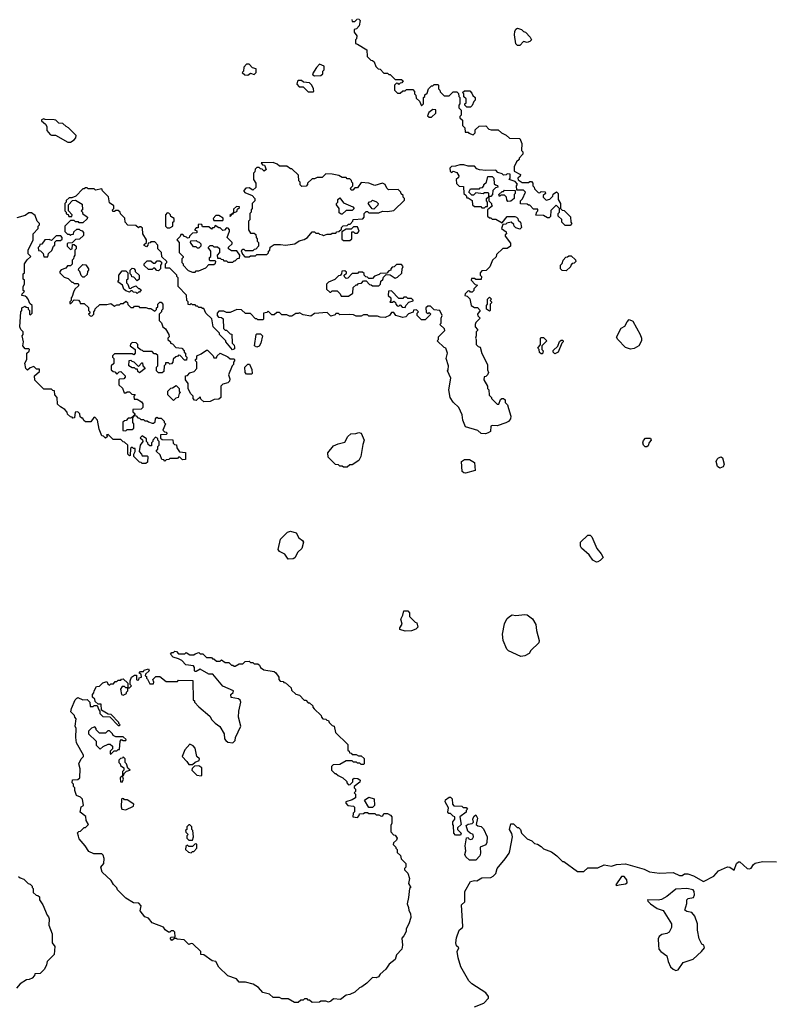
# Model space of a CAD drawing. Extents: x 1861455 to 2058065, y 200073 to 437907.
# Tile 486 of 574: x 1962942 to 1968930, y 389696 to 397514. Entities that reach past the tile are written whole.
import ezdxf

# ---------------------------------------------------------------- set-up
doc = ezdxf.new("R2010")
doc.units = 0

msp = doc.modelspace()

# ---------------------------------------------------------------- linework, layer by layer
at = {"layer": '0CON05XD'}
for points in [[(1965580, 397515), (1965585, 397500), (1965605, 397500), (1965625, 397520)], [(1965635, 397520), (1965647.5, 397507.5), (1965640, 397465), (1965618.3, 397441.7), (1965600, 397435), (1965600, 397415), (1965620, 397385), (1965617, 397363), (1965610, 397355), (1965610, 397325), (1965625, 397320), (1965700, 397275), (1965701.7, 397221.7), (1965731.7, 397191.7), (1965745, 397190), (1965758.3, 397178.3), (1965773, 397143), (1965790, 397125), (1965805, 397120), (1965835, 397090), (1965865, 397090), (1965875, 397080), (1965885, 397080), (1965925, 397040), (1965975, 397040), (1965988.3, 397028.3), (1965978.3, 397011.7), (1965965, 397010), (1965955, 397000), (1965948.3, 397008.3), (1965935, 397010), (1965920, 396995), (1965920, 396955), (1965945, 396930), (1965965, 396930), (1965985, 396950), (1966005, 396950), (1966015, 396960), (1966065, 396960), (1966080, 396945), (1966080, 396925), (1966090, 396915), (1966091.7, 396891.7), (1966118.3, 396868.3), (1966135, 396830), (1966150, 396845), (1966150, 396895), (1966160, 396905), (1966161.7, 396918.3), (1966178.3, 396931.7), (1966190, 396965), (1966215, 396990), (1966225, 396990), (1966235, 397000), (1966265, 397000), (1966270, 396995), (1966270, 396965), (1966280, 396955), (1966281.7, 396941.7), (1966315, 396910), (1966355, 396910), (1966385, 396940), (1966415, 396940), (1966428.3, 396928.3), (1966430, 396905), (1966440, 396895), (1966440, 396845), (1966430, 396835), (1966430, 396815), (1966450, 396795), (1966450, 396755), (1966440, 396745), (1966440, 396735), (1966460, 396715), (1966460, 396675), (1966480, 396655), (1966481.7, 396621.7), (1966505, 396620), (1966511.7, 396611.7), (1966545, 396600), (1966560, 396615), (1966561.7, 396638.3), (1966591.7, 396668.3), (1966645, 396670), (1966670, 396645), (1966688.3, 396638.3), (1966745, 396640), (1966770, 396615), (1966807, 396597), (1966833, 396573), (1966915, 396570), (1966931.7, 396531.7), (1966930, 396475), (1966940, 396465), (1966940, 396445), (1966910, 396415), (1966910, 396405), (1966890, 396385), (1966870, 396345), (1966871.7, 396311.7), (1966920, 396285), (1966918.3, 396271.7), (1966900, 396255), (1966901.7, 396241.7), (1966935, 396220), (1966985, 396220), (1966995, 396230), (1967008.3, 396228.3), (1967020, 396215), (1967020, 396195), (1967030, 396185), (1967031.7, 396171.7), (1967061.7, 396141.7), (1967075, 396140), (1967085, 396150), (1967118.3, 396148.3), (1967120, 396135), (1967101.7, 396118.3), (1967100, 396105), (1967125, 396080), (1967155, 396090), (1967178.3, 396111.7), (1967181.7, 396128.3), (1967208.3, 396148.3), (1967220, 396135), (1967220, 396085), (1967240, 396055), (1967240, 396015), (1967251.7, 396001.7), (1967268.3, 395998.3), (1967318.3, 395948.3), (1967320, 395905), (1967330, 395895), (1967315, 395880), (1967275, 395880), (1967250, 395905), (1967248.3, 395928.3), (1967220, 395955), (1967220, 395975), (1967230, 395985), (1967230, 396015), (1967205, 396040), (1967161.7, 395998.3), (1967158.3, 395951.7), (1967148.3, 395941.7), (1967135, 395940), (1967105, 395960), (1967041.7, 395961.7), (1967051.7, 395988.3), (1967060, 395995), (1967058.3, 396008.3), (1967025, 396010), (1966995, 396040), (1966985, 396040), (1966975, 396050), (1966921.7, 396051.7), (1966920, 396075), (1966938.3, 396091.7), (1966960, 396145), (1966945, 396160), (1966891.7, 396161.7), (1966890, 396195), (1966898.3, 396208.3), (1966878.3, 396228.3), (1966830, 396245), (1966840, 396255), (1966838.3, 396288.3), (1966815, 396290), (1966807, 396283), (1966785, 396280), (1966775, 396290), (1966741.7, 396301.7), (1966725, 396320), (1966645, 396317.5), (1966595, 396322.5), (1966575, 396330), (1966555, 396350), (1966505, 396350), (1966471.7, 396361.7), (1966438.3, 396361.7), (1966405, 396350), (1966371.7, 396348.3), (1966360, 396335), (1966361.7, 396311.7), (1966375, 396300), (1966385, 396310), (1966415, 396300), (1966430, 396275), (1966428.3, 396261.7), (1966410, 396245), (1966413, 396213), (1966433, 396193), (1966468.3, 396188.3), (1966470, 396135), (1966488.3, 396118.3), (1966495, 396100), (1966505, 396100), (1966538.3, 396078.3), (1966540, 396045), (1966555, 396030), (1966605, 396030), (1966615, 396020), (1966635, 396020), (1966645, 396030), (1966658.3, 396031.7), (1966660, 396065), (1966650, 396075), (1966650, 396095), (1966670, 396110), (1966670, 396075), (1966690, 396055), (1966690, 396045), (1966700, 396035), (1966660, 396005), (1966660, 395955), (1966675, 395940), (1966685, 395940), (1966695, 395930), (1966725, 395930), (1966775, 395900), (1966815, 395950), (1966875, 395950), (1966890, 395945), (1966900, 395935), (1966901.7, 395921.7), (1966920, 395905), (1966930, 395865), (1966915, 395850), (1966885, 395860), (1966870, 395875), (1966868.3, 395888.3), (1966847.5, 395907.5), (1966812.5, 395897.5), (1966805, 395890), (1966781.7, 395888.3), (1966770, 395855), (1966808.3, 395828.3), (1966810, 395815), (1966800, 395805), (1966800, 395795), (1966840.7, 395740.7), (1966842.5, 395715), (1966815, 395697.5), (1966781.7, 395698.3), (1966731.7, 395648.3), (1966728.3, 395631.7), (1966700, 395605), (1966678.3, 395551.7), (1966648.3, 395521.7), (1966615, 395520), (1966600, 395505), (1966600, 395485), (1966610, 395475), (1966608.3, 395451.7), (1966565, 395450), (1966555, 395460), (1966531.7, 395458.3), (1966530, 395445), (1966561.7, 395411.7), (1966580, 395405), (1966551.7, 395378.3), (1966550, 395365), (1966538.3, 395351.7), (1966525, 395350), (1966518.3, 395358.3), (1966505, 395360), (1966481.7, 395338.3), (1966480, 395325), (1966498.3, 395318.3), (1966518.3, 395298.3), (1966530, 395245), (1966555, 395230), (1966578.3, 395228.3), (1966600, 395205), (1966580, 395175), (1966581.7, 395161.7), (1966600, 395145), (1966565, 395110), (1966560, 395095), (1966560, 395075), (1966580, 395055), (1966580, 395045), (1966570, 395035), (1966570, 395005), (1966562.5, 394985), (1966570, 394975), (1966570, 394935), (1966585, 394920), (1966600, 394915), (1966613, 394863), (1966660, 394775), (1966660, 394735), (1966667, 394713), (1966660, 394695), (1966645, 394680), (1966631.7, 394678.3), (1966630, 394655), (1966660, 394605), (1966660, 394585), (1966670, 394575), (1966673, 394533), (1966690, 394515), (1966690, 394505), (1966735, 394460), (1966748.3, 394461.7), (1966761.7, 394498.3), (1966773, 394507), (1966785, 394507.5), (1966800, 394495), (1966800, 394475), (1966817, 394457), (1966827, 394427), (1966843.3, 394365), (1966842.5, 394345), (1966825, 394322.5), (1966805, 394312.5), (1966735, 394290), (1966695, 394292.5), (1966685, 394287.5), (1966682.5, 394245), (1966665, 394232.5), (1966643, 394227), (1966608.3, 394228.3), (1966581.7, 394251.7), (1966485, 394282.5), (1966462.5, 394335), (1966456.4, 394376.4), (1966430, 394435), (1966387, 394477), (1966363, 394513), (1966352.5, 394575), (1966367, 394667)], [(1966898.3, 397308.3), (1966883.3, 397323.3), (1966872.5, 397395), (1966875, 397420), (1966885, 397440), (1966897, 397447), (1966930, 397435), (1966945, 397420), (1966960, 397415), (1966997.5, 397375), (1967007.5, 397355), (1966995, 397340), (1966975, 397332.5), (1966945, 397340), (1966915, 397310), (1966898.3, 397308.3)], [(1964755, 397072.5), (1964775, 397090), (1964805, 397080), (1964820, 397095), (1964820, 397125), (1964791.7, 397131.7), (1964765, 397160), (1964745, 397160), (1964721.7, 397138.3), (1964720, 397105), (1964710, 397095), (1964730, 397075), (1964755, 397072.5)], [(1965285, 397067.5), (1965335, 397070), (1965350, 397085), (1965350, 397105), (1965360, 397115), (1965360, 397145), (1965325, 397160), (1965300, 397135), (1965267.5, 397085), (1965270, 397075), (1965285, 397067.5)], [(1965275, 396940), (1965280, 396945), (1965277.5, 396965), (1965262.5, 396995), (1965245, 397012.5), (1965198.3, 397018.3), (1965181.7, 397031.7), (1965158.3, 397031.7), (1965150, 397025), (1965143, 397003), (1965161.7, 396981.7), (1965195, 396980), (1965235, 396940), (1965275, 396940)], [(1966525, 396820), (1966495, 396820), (1966480, 396835), (1966480, 396845), (1966490, 396855), (1966490, 396885), (1966471.7, 396901.7), (1966470, 396925), (1966460, 396935), (1966475, 396950), (1966518.3, 396948.3), (1966535, 396930), (1966541.7, 396911.7), (1966560, 396895), (1966560, 396875), (1966550, 396865), (1966538.3, 396831.7), (1966525, 396820)], [(1966215, 396740), (1966248.3, 396771.7), (1966248.3, 396798.3), (1966225, 396800), (1966191.7, 396778.3), (1966181.7, 396751.7), (1966195, 396740), (1966215, 396740)], [(1963345, 396542.5), (1963375, 396560), (1963387.5, 396575), (1963390, 396595), (1963330, 396655), (1963310, 396665), (1963285, 396690), (1963253, 396693), (1963230, 396715), (1963215, 396720), (1963145, 396722.5), (1963135, 396727.5), (1963115, 396720), (1963115, 396710), (1963147.5, 396685), (1963156.4, 396666.4), (1963157.5, 396635), (1963183.6, 396603.6), (1963195, 396597.5), (1963227, 396597), (1963325, 396542.5), (1963345, 396542.5)], [(1964765, 395630), (1964775, 395640), (1964815, 395640), (1964825, 395650), (1964905, 395650), (1964918.3, 395661.7), (1964920, 395675), (1964930, 395685), (1964931.7, 395708.3), (1964965, 395730), (1965015, 395730), (1965055, 395722.5), (1965127, 395733), (1965163, 395757), (1965201.7, 395768.3), (1965230, 395785), (1965265, 395830), (1965285, 395830), (1965295, 395820), (1965315, 395820), (1965325, 395810), (1965347, 395807), (1965355, 395800), (1965385, 395810), (1965415, 395810), (1965425, 395820), (1965455, 395820), (1965461.7, 395828.3), (1965478.3, 395831.7), (1965498.3, 395851.7), (1965500, 395865), (1965511.7, 395878.3), (1965545, 395880), (1965555, 395890), (1965568.3, 395891.7), (1965590, 395915), (1965591.7, 395928.3), (1965668.3, 395931.7), (1965680, 395945), (1965680, 395975), (1965695, 395990), (1965705, 395990), (1965715, 395980), (1965795, 395980), (1965825, 395992.5), (1965865, 395990), (1965915, 396000), (1965998.3, 396081.7), (1966000, 396095), (1965990, 396105), (1965988.3, 396118.3), (1965971.7, 396131.7), (1965970, 396145), (1965950, 396165), (1965873, 396163), (1965860, 396175), (1965846.4, 396206.4), (1965825, 396216.7), (1965765, 396197.5), (1965715, 396216.7), (1965655, 396220), (1965625, 396180), (1965605, 396180), (1965588.3, 396161.7), (1965575, 396160), (1965570, 396175), (1965590, 396195), (1965590, 396215), (1965580, 396225), (1965578.3, 396238.3), (1965565, 396250), (1965545, 396250), (1965535, 396260), (1965505, 396260), (1965477, 396277), (1965425, 396287.5), (1965375, 396290), (1965345, 396260), (1965305, 396260), (1965285, 396250), (1965265, 396250), (1965230, 396215), (1965230, 396205), (1965218.3, 396191.7), (1965185, 396190), (1965171.7, 396201.7), (1965170, 396225), (1965160, 396235), (1965158.3, 396278.3), (1965105, 396330), (1965095, 396330), (1965065, 396350), (1965005, 396350), (1964987, 396367), (1964955, 396380), (1964861.7, 396378.3), (1964871.7, 396361.7), (1964888.3, 396358.3), (1964900, 396325), (1964885, 396310), (1964868.3, 396328.3), (1964855, 396330), (1964845, 396340), (1964825, 396340), (1964811.7, 396328.3), (1964810, 396305), (1964800, 396295), (1964800, 396245), (1964817, 396217), (1964818.3, 396181.7), (1964795, 396160), (1964765, 396180), (1964740, 396175), (1964721.7, 396158.3), (1964721.7, 396151.7), (1964731.7, 396141.7), (1964788.3, 396118.3), (1964810, 396095), (1964810, 396075), (1964790, 396055), (1964790, 396015), (1964780, 396005), (1964780, 395985), (1964770, 395975), (1964770, 395925), (1964760, 395915), (1964760, 395845), (1964775, 395820), (1964805, 395820), (1964818.3, 395808.3), (1964820, 395785), (1964830, 395775), (1964830, 395755), (1964840, 395745), (1964840, 395715), (1964818.3, 395691.7), (1964805, 395690), (1964795, 395680), (1964735, 395680), (1964725, 395690), (1964715, 395690), (1964701.7, 395678.3), (1964711.7, 395651.7), (1964731.7, 395631.7), (1964765, 395630)], [(1966685, 396110), (1966670, 396110), (1966670, 396135), (1966665, 396140), (1966635, 396140), (1966625, 396130), (1966565, 396140), (1966548.3, 396121.7), (1966535, 396120), (1966510, 396145), (1966525, 396170), (1966595, 396170), (1966601.7, 396178.3), (1966618.3, 396181.7), (1966630, 396195), (1966630, 396205), (1966650, 396225), (1966661.7, 396268.3), (1966695, 396270), (1966710, 396255), (1966711.7, 396211.7), (1966721.7, 396201.7), (1966738.3, 396198.3), (1966740, 396185), (1966721.7, 396178.3), (1966701.7, 396158.3), (1966700, 396125), (1966685, 396110)], [(1966367, 394667), (1966340, 394725), (1966347, 394733), (1966350, 394765), (1966330, 394825), (1966340, 394865), (1966327, 394907), (1966315, 394910), (1966260, 394965), (1966270, 394975), (1966270, 394995), (1966320, 395045), (1966318.3, 395058.3), (1966280, 395095), (1966290, 395105), (1966290, 395145), (1966297.5, 395165), (1966280, 395205), (1966235, 395210), (1966205, 395240), (1966185, 395240), (1966170, 395225), (1966171.7, 395191.7), (1966185, 395180), (1966195, 395190), (1966210, 395175), (1966165, 395130), (1966135, 395130), (1966100, 395165), (1966100, 395185), (1966110, 395195), (1966095, 395210), (1966071.7, 395208.3), (1966068.3, 395191.7), (1966031.7, 395178.3), (1966010, 395155), (1965985, 395148.8), (1965930, 395165), (1965915, 395190), (1965895, 395190), (1965880, 395165), (1965845, 395150), (1965805, 395152.5), (1965785, 395160), (1965715, 395160), (1965705, 395170), (1965675, 395170), (1965655, 395160), (1965615, 395160), (1965595, 395170), (1965565, 395172.5), (1965485, 395170), (1965475, 395180), (1965455, 395180), (1965448.3, 395171.7), (1965415, 395160), (1965385, 395190), (1965285, 395180), (1965255, 395160), (1965195, 395170), (1965165, 395187.5), (1965155, 395180), (1965135, 395180), (1965105, 395160), (1965085, 395160), (1965065, 395170), (1965025, 395170), (1965005, 395190), (1964985, 395190), (1964965, 395170), (1964945, 395170), (1964915, 395200), (1964905, 395190), (1964880, 395185), (1964880, 395135), (1964875, 395130), (1964835, 395130), (1964825, 395140), (1964815, 395140), (1964775, 395180), (1964735, 395180), (1964705, 395210), (1964668.3, 395211.7), (1964615, 395190), (1964585, 395190), (1964565, 395200), (1964525, 395200), (1964510, 395185), (1964510, 395165), (1964521.7, 395151.7), (1964545, 395150), (1964557.5, 395137.5), (1964561.7, 395061.7), (1964575, 395050), (1964585, 395050), (1964615, 395020), (1964628.3, 395018.3), (1964630, 394945), (1964645, 394930), (1964650, 394915), (1964648.3, 394901.7), (1964631.7, 394891.7), (1964580, 394955), (1964580, 394965), (1964530, 395015), (1964530, 395025), (1964480, 395075), (1964468.3, 395138.3), (1964420, 395185), (1964405, 395220), (1964395, 395220), (1964385, 395230), (1964365, 395230), (1964355, 395240), (1964345, 395240), (1964335, 395250), (1964315, 395250), (1964305, 395260), (1964295, 395250), (1964281.7, 395251.7), (1964280, 395275), (1964270, 395285), (1964267, 395327), (1964200, 395395), (1964200, 395465), (1964190, 395475), (1964190, 395485), (1964135, 395540), (1964101.7, 395541.7), (1964100, 395575), (1964110, 395585), (1964110, 395595), (1964071.7, 395631.7), (1964070, 395665), (1964040, 395695), (1964040, 395725), (1964015, 395750), (1963985, 395750), (1963978.3, 395741.7), (1963961.7, 395738.3), (1963960, 395725), (1963948.3, 395711.7), (1963931.7, 395721.7), (1963931.7, 395728.3), (1963950, 395745), (1963950, 395765), (1963920, 395815), (1963918.3, 395858.3), (1963905, 395870), (1963895, 395870), (1963885, 395860), (1963865, 395880), (1963801.7, 395881.7), (1963780, 395905), (1963778.3, 395938.3), (1963741.7, 395971.7), (1963740, 395985), (1963725, 396000), (1963705, 396000), (1963695, 395990), (1963681.7, 395991.7), (1963680, 396005), (1963690, 396015), (1963690, 396035), (1963655, 396060), (1963648.3, 396108.3), (1963600, 396155), (1963595, 396170), (1963545, 396160), (1963535, 396170), (1963485, 396170), (1963478.3, 396178.3), (1963465, 396180), (1963455, 396170), (1963445, 396170), (1963388.3, 396111.7), (1963355, 396100), (1963335, 396100), (1963311.7, 396078.3), (1963310, 396065), (1963300, 396055), (1963300, 395995), (1963310, 395985), (1963311.7, 395971.7), (1963328.3, 395968.3), (1963331.7, 395951.7), (1963355, 395950), (1963360, 395965), (1963330, 395995), (1963330, 396045), (1963361.7, 396078.3), (1963385, 396080), (1963438.3, 396048.3), (1963440, 396005), (1963430, 395995), (1963440, 395985), (1963440, 395975), (1963480, 395945), (1963478.3, 395931.7), (1963445, 395900), (1963415, 395900), (1963408.3, 395908.3), (1963385, 395910), (1963375, 395920), (1963345, 395920), (1963300, 395875), (1963301.7, 395831.7), (1963321.7, 395811.7), (1963335, 395810), (1963345, 395800), (1963351.7, 395808.3), (1963368.3, 395811.7), (1963371.7, 395828.3), (1963395, 395850), (1963415, 395850), (1963421.7, 395841.7), (1963438.3, 395838.3), (1963450, 395825), (1963448.3, 395801.7), (1963418.3, 395771.7), (1963385, 395770), (1963358.3, 395741.7), (1963325, 395740), (1963320, 395735), (1963320, 395715), (1963345, 395690), (1963360, 395695), (1963361.7, 395728.3), (1963375, 395730), (1963390, 395715), (1963390, 395695), (1963380, 395685), (1963380, 395645), (1963371.7, 395631.7), (1963370, 395615), (1963360, 395605), (1963358.3, 395571.7), (1963345, 395560), (1963321.7, 395558.3), (1963308.3, 395541.7), (1963271.7, 395528.3), (1963260, 395515), (1963260, 395505), (1963295, 395470), (1963328.3, 395458.3), (1963355, 395430), (1963365, 395430), (1963375, 395420), (1963405, 395420), (1963410, 395415), (1963408.3, 395401.7), (1963380, 395375), (1963368.3, 395351.7), (1963360, 395315), (1963350, 395305), (1963350, 395285), (1963340, 395275), (1963341.7, 395261.7), (1963348.3, 395261.7), (1963375, 395290), (1963408.3, 395288.3), (1963420, 395275), (1963421.7, 395261.7), (1963455, 395260), (1963488.3, 395228.3), (1963490, 395205), (1963500, 395195), (1963500, 395185), (1963490, 395175), (1963501.7, 395161.7), (1963515, 395160), (1963530, 395175), (1963530, 395195), (1963540, 395205), (1963541.7, 395218.3), (1963578.3, 395251.7), (1963635, 395252.5), (1963665, 395260), (1963695, 395240), (1963715, 395250), (1963735, 395250), (1963745, 395260), (1963765, 395260), (1963785, 395280), (1963798.3, 395268.3), (1963801.7, 395251.7), (1963825, 395230), (1963845, 395230), (1963855, 395240), (1963885, 395240), (1963895, 395230), (1963945, 395230), (1963965, 395220), (1963985, 395220), (1964015, 395200), (1964028.3, 395211.7), (1964030, 395225), (1964040, 395235), (1964040, 395255), (1964055, 395270), (1964065, 395270), (1964080, 395255), (1964080, 395215), (1964070, 395205), (1964070, 395195), (1964050, 395175), (1964050, 395125), (1964068.3, 395108.3), (1964080, 395075), (1964100, 395060), (1964127.5, 395015), (1964130, 394995), (1964120, 394985), (1964120, 394975), (1964140, 394955), (1964140, 394945), (1964155, 394940), (1964181.7, 394911.7), (1964230, 394905), (1964250, 394885), (1964250, 394875), (1964260, 394865), (1964260, 394845), (1964270, 394835), (1964268.3, 394811.7), (1964251.7, 394811.7), (1964218.3, 394848.3), (1964205, 394850), (1964198.3, 394841.7), (1964181.7, 394838.3), (1964161.7, 394818.3), (1964160, 394795), (1964148.3, 394781.7), (1964135, 394780), (1964125, 394790), (1964101.7, 394788.3), (1964100, 394775), (1964090, 394765), (1964088.3, 394721.7), (1964075, 394710), (1964045, 394710), (1964030, 394725), (1964030, 394755), (1964040, 394765), (1964038.3, 394848.3), (1964025, 394860), (1964011.7, 394861.7), (1963995, 394880), (1963925, 394880), (1963918.3, 394888.3), (1963901.7, 394891.7), (1963881.7, 394911.7), (1963880, 394935), (1963868.3, 394948.3), (1963835, 394950), (1963821.7, 394938.3), (1963820, 394925), (1963860, 394895), (1963860, 394865), (1963848.3, 394851.7), (1963835, 394860), (1963695, 394860), (1963680, 394845), (1963680, 394835), (1963690, 394825), (1963690, 394785), (1963670, 394765), (1963670, 394735), (1963685, 394720), (1963698.3, 394718.3), (1963715, 394700), (1963725, 394710)], [(1966821.7, 396071.7), (1966813, 396083), (1966810, 396105), (1966795, 396120), (1966765, 396120), (1966755, 396110), (1966750, 396125), (1966775, 396150), (1966785, 396150), (1966795, 396160), (1966878.3, 396158.3), (1966880, 396135), (1966870, 396125), (1966870, 396095), (1966845, 396072.5), (1966821.7, 396071.7)], [(1965505, 395970), (1965495, 395970), (1965481.7, 395981.7), (1965480, 396015), (1965460, 396045), (1965460, 396055), (1965470, 396065), (1965470, 396085), (1965485, 396100), (1965515, 396060), (1965588.3, 396028.3), (1965600, 396015), (1965585, 396000), (1965535, 396000), (1965505, 395970)], [(1965755, 396010), (1965741.7, 396011.7), (1965710, 396055), (1965721.7, 396068.3), (1965735, 396070), (1965745, 396080), (1965778.3, 396068.3), (1965790, 396055), (1965788.3, 396041.7), (1965755, 396010)], [(1963725, 394710), (1963731.7, 394718.3), (1963745, 394720), (1963780, 394685), (1963780, 394675), (1963768.3, 394661.7), (1963735, 394660), (1963730, 394655), (1963730, 394615), (1963758.3, 394588.3), (1963771.7, 394551.7), (1963785, 394550), (1963795, 394560), (1963815, 394560), (1963831.7, 394541.7), (1963858.3, 394538.3), (1963850, 394525), (1963851.7, 394501.7), (1963875, 394500), (1963910, 394480), (1963920, 394465), (1963920, 394435), (1963908.3, 394421.7), (1963841.7, 394418.3), (1963841.7, 394401.7), (1963860, 394385), (1963850, 394370), (1963825, 394350), (1963805, 394350), (1963788.3, 394331.7), (1963775, 394330), (1963761.7, 394318.3), (1963761.7, 394251.7), (1963785, 394250), (1963795, 394260), (1963835, 394260), (1963848.3, 394271.7), (1963850, 394305), (1963840, 394315), (1963840, 394360), (1963848.3, 394361.7), (1963850, 394370), (1963868.3, 394368.3), (1963881.7, 394351.7), (1963895, 394350), (1963905, 394340), (1963925, 394340), (1963935, 394330), (1963955, 394330), (1963965, 394320), (1963995, 394310), (1964005, 394310), (1964018.3, 394321.7), (1964020, 394345), (1964031.7, 394358.3), (1964045, 394350), (1964065, 394350), (1964090, 394325), (1964090, 394315), (1964100, 394305), (1964080, 394255), (1964091.7, 394241.7), (1964108.3, 394238.3), (1964110, 394225), (1964105, 394220), (1964061.7, 394218.3), (1964061.7, 394191.7), (1964075, 394180), (1964158.3, 394178.3), (1964161.7, 394151.7), (1964171.7, 394141.7), (1964188.3, 394138.3), (1964190, 394115), (1964211.7, 394081.7), (1964258.3, 394078.3), (1964258.3, 394021.7), (1964235, 394020), (1964215, 394040), (1964205, 394040), (1964195, 394030), (1964135, 394030), (1964128.3, 394021.7), (1964105, 394020), (1964095, 394010), (1964088.3, 394018.3), (1964071.7, 394021.7), (1964058.3, 394058.3), (1964030, 394085), (1964030, 394095), (1964040, 394105), (1964040, 394125), (1964050, 394135), (1964050, 394165), (1964040, 394175), (1964038.3, 394188.3), (1964021.7, 394198.3), (1964000, 394175), (1964000, 394165), (1963990, 394155), (1963988.3, 394131.7), (1963975, 394130), (1963961.7, 394141.7), (1963960, 394155), (1963950, 394165), (1963950, 394185), (1963915, 394210), (1963900, 394195), (1963918.3, 394178.3), (1963920, 394165), (1963900, 394135), (1963890, 394085), (1963910, 394065), (1963915, 394050), (1963955, 394050), (1963960, 394045), (1963958.3, 394001.7), (1963945, 393990), (1963915, 393990), (1963908.3, 393998.3), (1963895, 394000), (1963850, 394045), (1963850, 394065), (1963860, 394085), (1963858.3, 394108.3), (1963845, 394110), (1963835, 394120), (1963821.7, 394108.3), (1963820, 394055), (1963815, 394050), (1963800, 394065), (1963800, 394135), (1963775, 394160), (1963763, 394163), (1963745, 394180), (1963685, 394180), (1963645, 394220), (1963631.7, 394218.3), (1963640, 394205), (1963625, 394190), (1963608.3, 394208.3), (1963595, 394210), (1963573, 394263), (1963560, 394335), (1963538.3, 394358.3), (1963530, 394355), (1963508.3, 394321.7), (1963465, 394320), (1963451.7, 394331.7), (1963445, 394350), (1963435, 394350), (1963421.7, 394361.7), (1963420, 394385), (1963405, 394400), (1963381.7, 394398.3), (1963378.3, 394351.7), (1963365, 394350), (1963358.3, 394358.3), (1963345, 394360), (1963321.7, 394381.7), (1963318.3, 394398.3), (1963300, 394420), (1963265, 394440), (1963241.7, 394461.7), (1963240, 394515), (1963220, 394535), (1963218.3, 394568.3), (1963205, 394570), (1963195, 394580), (1963135, 394580), (1963061.7, 394651.7), (1963060, 394685), (1963098.3, 394721.7), (1963098.3, 394738.3), (1963075, 394740), (1963055, 394760), (1963025, 394750), (1963005, 394730), (1962990, 394745), (1962983.6, 394786.4), (1963000, 394815), (1963000, 394865), (1963018.3, 394881.7), (1963020, 394895), (1963015, 394900), (1962985, 394900), (1962967.5, 394925), (1962972.5, 394955), (1962962.5, 395005), (1962970, 395015), (1962970, 395035), (1962950, 395055), (1962942.5, 395075), (1962950, 395195), (1962960, 395205), (1962960, 395225), (1962985, 395240), (1962991.7, 395231.7), (1963008.3, 395228.3), (1963010, 395215), (1963020, 395205), (1963020, 395175), (1963028.3, 395171.7), (1963040, 395185), (1963040, 395245), (1963021.7, 395261.7), (1963010, 395295), (1962998.3, 395308.3), (1962985, 395320), (1962960, 395325), (1962961.7, 395338.3), (1962980, 395355), (1962970, 395365), (1962970, 395395), (1962980, 395415), (1962980, 395445), (1962970, 395455), (1962970, 395495), (1962980, 395505), (1962980, 395575), (1963001.7, 395608.3), (1963030, 395635), (1963010, 395655), (1963010, 395685), (1963050, 395765), (1963050, 395815), (1963090, 395855), (1963090, 395875), (1963100, 395885), (1963100, 395895), (1963080, 395915), (1963065, 395960), (1963035, 395980), (1963015, 395980), (1962985, 395960), (1962918.3, 395941.7)], [(1964135, 395860), (1964160, 395875), (1964160, 395905), (1964170, 395915), (1964170, 395935), (1964141.7, 395951.7), (1964140, 395965), (1964128.3, 395978.3), (1964115, 395980), (1964100, 395965), (1964100, 395875), (1964115, 395860), (1964135, 395860)], [(1964615, 395950), (1964630, 395970), (1964638.3, 395971.7), (1964640, 395980), (1964668.3, 395991.7), (1964671.7, 396008.3), (1964688.3, 396021.7), (1964688.3, 396028.3), (1964665, 396030), (1964641.7, 396008.3), (1964640, 395980), (1964611.7, 395958.3), (1964615, 395950)], [(1964335, 395510), (1964345, 395520), (1964365, 395520), (1964420, 395545), (1964445, 395570), (1964485, 395570), (1964498.3, 395581.7), (1964500, 395595), (1964495, 395600), (1964455, 395600), (1964450, 395605), (1964450, 395625), (1964460, 395635), (1964460, 395675), (1964440, 395705), (1964455, 395720), (1964475, 395720), (1964485, 395710), (1964515, 395710), (1964528.3, 395698.3), (1964530, 395665), (1964510, 395645), (1964515, 395620), (1964535, 395620), (1964541.7, 395611.7), (1964555, 395610), (1964565, 395600), (1964585, 395600), (1964595, 395590), (1964635, 395590), (1964645, 395600), (1964655, 395600), (1964671.7, 395618.3), (1964688.3, 395621.7), (1964690, 395645), (1964668.3, 395678.3), (1964625, 395680), (1964600, 395695), (1964601.7, 395708.3), (1964630, 395735), (1964630, 395745), (1964590, 395785), (1964610, 395835), (1964610, 395845), (1964598.3, 395858.3), (1964585, 395860), (1964568.3, 395841.7), (1964555, 395840), (1964535, 395860), (1964525, 395860), (1964495, 395880), (1964488.3, 395861.7), (1964475, 395860), (1964465, 395850), (1964445, 395870), (1964395, 395870), (1964388.3, 395888.3), (1964365, 395890), (1964360, 395885), (1964360, 395860), (1964345, 395860), (1964330, 395845), (1964348.3, 395838.3), (1964348.3, 395821.7), (1964315, 395820), (1964290, 395795), (1964288.3, 395781.7), (1964275, 395780), (1964268.3, 395788.3), (1964251.7, 395791.7), (1964238.3, 395808.3), (1964221.7, 395808.3), (1964218.3, 395791.7), (1964190, 395765), (1964210, 395745), (1964210, 395665), (1964240, 395635), (1964240, 395625), (1964230, 395615), (1964230, 395585), (1964240, 395575), (1964240, 395565), (1964281.7, 395521.7), (1964315, 395510), (1964335, 395510)], [(1964555, 395920), (1964560, 395925), (1964558.3, 395938.3), (1964525, 395960), (1964501.7, 395958.3), (1964480, 395935), (1964485, 395920), (1964555, 395920)], [(1965565, 395760), (1965580, 395775), (1965581.7, 395828.3), (1965595, 395830), (1965605, 395820), (1965625, 395820), (1965640, 395835), (1965625, 395870), (1965595, 395870), (1965575, 395850), (1965535, 395850), (1965501.7, 395828.3), (1965501.7, 395771.7), (1965515, 395760), (1965565, 395760)], [(1963165, 395630), (1963171.7, 395658.3), (1963198.3, 395681.7), (1963210, 395715), (1963220, 395725), (1963221.7, 395748.3), (1963235, 395760), (1963265, 395760), (1963278.3, 395771.7), (1963280, 395785), (1963268.3, 395798.3), (1963231.7, 395798.3), (1963195, 395760), (1963175, 395767.5), (1963143, 395767), (1963118.3, 395731.7), (1963101.7, 395728.3), (1963100, 395715), (1963090, 395705), (1963091.7, 395681.7), (1963108.3, 395678.3), (1963128.3, 395658.3), (1963135, 395630), (1963165, 395630)], [(1964365, 395700), (1964355, 395700), (1964345, 395710), (1964321.7, 395711.7), (1964300, 395745), (1964301.7, 395758.3), (1964345, 395760), (1964351.7, 395751.7), (1964368.3, 395748.3), (1964380, 395735), (1964380, 395715), (1964365, 395700)], [(1964045, 395520), (1964031.7, 395521.7), (1964015, 395540), (1964005, 395540), (1963995, 395530), (1963965, 395530), (1963931.7, 395561.7), (1963930, 395575), (1963955, 395600), (1963985, 395600), (1964005, 395580), (1964018.3, 395581.7), (1964035, 395600), (1964055, 395600), (1964068.3, 395588.3), (1964070, 395575), (1964060, 395565), (1964060, 395535), (1964045, 395520)], [(1967285, 395520), (1967251.7, 395521.7), (1967240, 395535), (1967240, 395565), (1967251.7, 395578.3), (1967260, 395605), (1967281.7, 395628.3), (1967295, 395630), (1967305, 395640), (1967325, 395640), (1967358.3, 395608.3), (1967360, 395595), (1967348.3, 395581.7), (1967331.7, 395578.3), (1967320, 395565), (1967318.3, 395551.7), (1967285, 395520)], [(1963455, 395470), (1963445, 395470), (1963431.7, 395481.7), (1963420, 395515), (1963410, 395525), (1963411.7, 395538.3), (1963445, 395570), (1963468.3, 395568.3), (1963490, 395535), (1963490, 395525), (1963480, 395515), (1963478.3, 395491.7), (1963455, 395470)], [(1963875, 395340), (1963868.3, 395348.3), (1963845, 395350), (1963835, 395360), (1963825, 395360), (1963815, 395350), (1963785, 395360), (1963770, 395375), (1963760, 395405), (1963721.7, 395431.7), (1963730, 395445), (1963730, 395485), (1963755, 395520), (1963785, 395520), (1963800, 395505), (1963800, 395455), (1963790, 395445), (1963790, 395425), (1963800, 395415), (1963811.7, 395381.7), (1963825, 395380), (1963831.7, 395388.3), (1963865, 395400), (1963885, 395380), (1963895, 395380), (1963908.3, 395368.3), (1963895, 395350), (1963885, 395350), (1963875, 395340)], [(1963875, 395440), (1963848.3, 395468.3), (1963831.7, 395471.7), (1963830, 395485), (1963820, 395495), (1963820, 395525), (1963835, 395540), (1963848.3, 395538.3), (1963860, 395525), (1963860, 395515), (1963890, 395485), (1963890, 395455), (1963875, 395440)], [(1965555, 395320), (1965588.3, 395341.7), (1965591.7, 395388.3), (1965615, 395410), (1965625, 395410), (1965635, 395420), (1965658.3, 395421.7), (1965675, 395440), (1965695, 395440), (1965721.7, 395411.7), (1965735, 395410), (1965745, 395400), (1965795, 395400), (1965810, 395415), (1965811.7, 395438.3), (1965828.3, 395451.7), (1965831.7, 395468.3), (1965855, 395490), (1965885, 395487.5), (1965925, 395462.5), (1965945, 395470), (1965978.3, 395501.7), (1965980, 395535), (1965990, 395555), (1965975, 395570), (1965935, 395570), (1965918.3, 395551.7), (1965901.7, 395548.3), (1965890, 395535), (1965890, 395525), (1965875, 395520), (1965858.3, 395501.7), (1965805, 395500), (1965798.3, 395491.7), (1965761.7, 395478.3), (1965745, 395460), (1965715, 395460), (1965705, 395470), (1965691.7, 395471.7), (1965680, 395485), (1965678.3, 395498.3), (1965665, 395510), (1965635, 395510), (1965625, 395500), (1965585, 395500), (1965548.3, 395461.7), (1965535, 395460), (1965521.7, 395471.7), (1965520, 395485), (1965538.3, 395501.7), (1965538.3, 395508.3), (1965525, 395520), (1965501.7, 395518.3), (1965500, 395495), (1965488.3, 395481.7), (1965475, 395480), (1965445, 395450), (1965395, 395430), (1965380, 395415), (1965380, 395375), (1965405, 395350), (1965415, 395350), (1965425, 395360), (1965465, 395360), (1965488.3, 395338.3), (1965495, 395320), (1965555, 395320)], [(1966005, 395230), (1966010, 395245), (1966035, 395270), (1966068.3, 395281.7), (1966068.3, 395288.3), (1966055, 395300), (1966025, 395300), (1966015, 395310), (1965995, 395310), (1965985, 395300), (1965955, 395300), (1965895, 395360), (1965871.7, 395358.3), (1965870, 395325), (1965890, 395305), (1965890, 395285), (1965881.7, 395271.7), (1965905, 395270), (1965915, 395280), (1965928.3, 395268.3), (1965930, 395255), (1965941.7, 395241.7), (1965955, 395240), (1965965, 395250), (1965981.7, 395231.7), (1966005, 395230)], [(1966675, 395200), (1966650, 395215), (1966650, 395245), (1966660, 395255), (1966660, 395295), (1966675, 395310), (1966690, 395295), (1966680, 395285), (1966690, 395275), (1966690, 395265), (1966680, 395255), (1966680, 395205), (1966675, 395200)], [(1967795, 394897.5), (1967755, 394912.5), (1967693.6, 394973.6), (1967683.6, 394993.6), (1967720, 395065), (1967749.3, 395080.7), (1967767.5, 395115), (1967785, 395132.5), (1967815, 395120), (1967873.3, 395015), (1967882.5, 394985), (1967882.5, 394965), (1967862.5, 394925), (1967825, 394902.5), (1967795, 394897.5)], [(1964825, 394913.3), (1964807.5, 394925), (1964820, 395015), (1964825, 395020), (1964855, 395020), (1964870, 395005), (1964857.5, 394945), (1964845, 394922.5), (1964825, 394913.3)], [(1967095, 394860), (1967085, 394860), (1967071.7, 394871.7), (1967070, 394895), (1967060, 394905), (1967080, 394935), (1967080, 394985), (1967085, 394990), (1967105, 394990), (1967130, 394965), (1967090, 394925), (1967090, 394895), (1967100, 394885), (1967095, 394860)], [(1967195, 394860), (1967180, 394875), (1967181.7, 394888.3), (1967218.3, 394921.7), (1967231.7, 394958.3), (1967245, 394970), (1967258.3, 394968.3), (1967260, 394955), (1967250, 394945), (1967220, 394875), (1967195, 394860)], [(1964405, 394480), (1964381.7, 394501.7), (1964375, 394520), (1964345, 394490), (1964331.7, 394491.7), (1964320, 394505), (1964320, 394525), (1964300, 394545), (1964280, 394585), (1964280, 394625), (1964260, 394655), (1964260, 394685), (1964275, 394690), (1964295, 394710), (1964328.3, 394721.7), (1964350, 394745), (1964350, 394795), (1964340, 394805), (1964340, 394815), (1964350, 394825), (1964350, 394845), (1964385, 394860), (1964425, 394890), (1964435, 394890), (1964480, 394845), (1964485, 394830), (1964505, 394830), (1964510, 394845), (1964535, 394867.5), (1964597, 394837), (1964615, 394820), (1964645, 394820), (1964650, 394815), (1964650, 394805), (1964640, 394795), (1964640, 394775), (1964630, 394765), (1964600, 394695), (1964611.7, 394661.7), (1964610, 394645), (1964595, 394630), (1964555, 394620), (1964540, 394605), (1964540, 394515), (1964525, 394500), (1964488.3, 394498.3), (1964455, 394482.5), (1964405, 394480)], [(1963895, 394710), (1963881.7, 394721.7), (1963878.3, 394738.3), (1963865, 394740), (1963855, 394750), (1963835, 394750), (1963810, 394765), (1963811.7, 394808.3), (1963825, 394810), (1963831.7, 394801.7), (1963848.3, 394798.3), (1963885, 394760), (1963911.7, 394788.3), (1963918.3, 394788.3), (1963920, 394765), (1963940, 394745), (1963895, 394710)], [(1964785, 394700), (1964745, 394700), (1964733, 394713), (1964730, 394755), (1964755, 394780), (1964768.3, 394778.3), (1964787, 394737), (1964790, 394705), (1964785, 394700)], [(1964165, 394490), (1964120, 394535), (1964120, 394565), (1964141.7, 394588.3), (1964155, 394590), (1964185, 394610), (1964210, 394585), (1964210, 394565), (1964220, 394555), (1964210, 394545), (1964200, 394515), (1964181.7, 394508.3), (1964165, 394490)], [(1965545, 393960), (1965515, 393960), (1965505, 393970), (1965485, 393970), (1965475, 393980), (1965451.7, 393981.7), (1965391.7, 394041.7), (1965390, 394075), (1965435, 394130), (1965473, 394147), (1965525, 394160), (1965550, 394205), (1965573, 394227), (1965611.7, 394228.3), (1965637, 394237), (1965655, 394230), (1965680, 394175), (1965668.3, 394141.7), (1965652.5, 394045), (1965636.4, 394013.6), (1965585, 393980), (1965565, 393980), (1965545, 393960)], [(1967925, 394122.5), (1967913, 394123), (1967897.5, 394135), (1967893.3, 394155), (1967898.3, 394171.7), (1967915, 394190), (1967955, 394190), (1967960, 394175), (1967943, 394157), (1967935, 394130), (1967925, 394122.5)], [(1966485, 393912.5), (1966470, 393915), (1966457.5, 393927.5), (1966453.6, 394006.4), (1966475, 394022.5), (1966515, 394022.5), (1966557, 393997), (1966560, 393935), (1966485, 393912.5)], [(1968505, 393953.3), (1968486.4, 393966.4), (1968476.7, 394005), (1968482.5, 394025), (1968493.6, 394036.4), (1968515, 394042.5), (1968527.5, 394035), (1968538.8, 393985), (1968532.5, 393965), (1968505, 393953.3)], [(1965075, 393230), (1965049.3, 393269.3), (1965005, 393292.5), (1964997, 393307), (1965015, 393390), (1965070, 393445), (1965095, 393452.5), (1965139.3, 393439.3), (1965160.7, 393400.7), (1965189.3, 393379.3), (1965197.5, 393365), (1965182.5, 393315), (1965152.5, 393285), (1965129.3, 393240.7), (1965115, 393232.5), (1965075, 393230)], [(1967525, 393207.5), (1967495, 393222.5), (1967465.9, 393265.9), (1967407, 393317), (1967397.5, 393335), (1967397.5, 393365), (1967455, 393420), (1967475, 393420), (1967488.3, 393408.3), (1967527.5, 393315), (1967563, 393273), (1967577.5, 393245), (1967555, 393220), (1967535, 393210), (1967525, 393207.5)], [(1966005, 392660), (1965963, 392673), (1965962.5, 392685), (1965980, 392715), (1965970, 392755), (1965987.5, 392785), (1965995, 392820), (1966025, 392820), (1966040, 392805), (1966040, 392775), (1966085, 392730), (1966097.5, 392725), (1966105, 392690), (1966090, 392675), (1966055, 392662.5), (1966005, 392660)], [(1966925, 392457.5), (1966825, 392502.5), (1966812.5, 392515), (1966782.5, 392585), (1966777.5, 392635), (1966793, 392717), (1966813.6, 392756.4), (1966833.6, 392776.4), (1966855, 392787.5), (1966885, 392782.5), (1966955, 392792.5), (1966975, 392787.5), (1967016.7, 392756.7), (1967041.7, 392711.7), (1967047.5, 392665), (1967070, 392585), (1967067.5, 392565), (1967002.5, 392505), (1966989.3, 392480.7), (1966955, 392463.3), (1966925, 392457.5)], [(1965265, 389710), (1965245, 389730), (1965235, 389730), (1965225, 389740), (1965205, 389740), (1965195, 389730), (1965175, 389730), (1965155, 389710), (1965125, 389710), (1965075, 389740), (1965025, 389740), (1965005, 389750), (1964955, 389750), (1964927, 389777), (1964875, 389790), (1964839.3, 389829.3), (1964797, 389857), (1964735, 389872.5), (1964685, 389873.3), (1964665, 389897.5), (1964595, 389922.5), (1964525, 389990), (1964500, 390035), (1964471.7, 390041.7), (1964405, 390090), (1964381.7, 390091.7), (1964380, 390115), (1964317, 390177), (1964305, 390180), (1964285, 390170), (1964248.3, 390208.3), (1964193.6, 390213.6), (1964185, 390220), (1964171.7, 390218.3), (1964151.7, 390201.7), (1964140, 390215), (1964140, 390225), (1964145, 390230), (1964178.3, 390231.7), (1964175, 390270), (1964165, 390280), (1964145, 390280), (1964135, 390270), (1964125, 390270), (1964097, 390287), (1964085, 390307.5), (1963995, 390342.5), (1963965, 390380), (1963935, 390390), (1963898.3, 390438.3), (1963908.3, 390478.3), (1963888.3, 390498.3), (1963845, 390502.5), (1963785, 390540), (1963720, 390605), (1963715, 390620), (1963687, 390647), (1963669.3, 390679.3), (1963597.5, 390745), (1963587.5, 390785), (1963610, 390815), (1963612.5, 390855), (1963605, 390880), (1963595, 390890), (1963530.7, 390890.7), (1963490.7, 390910.7), (1963462.5, 390955), (1963415, 391010), (1963408.3, 391031.7), (1963401.7, 391058.3), (1963411.7, 391068.3), (1963425, 391070), (1963455, 391100), (1963465, 391100), (1963490, 391125), (1963470, 391155), (1963468.3, 391188.3), (1963423, 391223), (1963430, 391265), (1963450, 391275), (1963440, 391325), (1963425, 391340), (1963393, 391353), (1963380, 391395), (1963380, 391415), (1963370, 391425), (1963370, 391445), (1963360, 391455), (1963361.7, 391478.3), (1963405, 391480), (1963420, 391495), (1963422.5, 391565), (1963412.5, 391605), (1963430, 391645), (1963450, 391665), (1963450, 391675), (1963393, 391773), (1963387.5, 391815), (1963390, 391885), (1963382.5, 391905), (1963391.7, 391961.7), (1963380, 391975), (1963378.3, 391988.3), (1963348.3, 392018.3), (1963352.5, 392045), (1963383.3, 392115), (1963395, 392127.5), (1963405, 392132.5), (1963445, 392112.5), (1963477, 392117), (1963500, 392095), (1963501.7, 392061.7), (1963525, 392060), (1963535, 392070), (1963558.3, 392068.3), (1963570, 392035), (1963580, 392025), (1963580, 392005), (1963601.7, 391981.7), (1963658.3, 391978.3), (1963725, 391910), (1963735, 391910), (1963740, 391915), (1963730, 391925), (1963730, 391935), (1963668.3, 391998.3), (1963645, 392000), (1963591.7, 392031.7), (1963588.3, 392078.3), (1963565, 392080), (1963541.7, 392101.7), (1963538.3, 392118.3), (1963520, 392135), (1963520, 392155), (1963531.7, 392168.3), (1963532.5, 392185), (1963551.7, 392218.3), (1963577, 392223), (1963601.7, 392248.3), (1963635, 392260), (1963641.7, 392241.7), (1963655, 392230), (1963665, 392240), (1963688.3, 392241.7), (1963701.7, 392258.3), (1963715, 392260), (1963725, 392270), (1963745, 392270), (1963751.7, 392278.3), (1963765, 392280), (1963800, 392245), (1963800, 392210), (1963785, 392210), (1963775, 392220), (1963755, 392220), (1963742.5, 392197.5), (1963750, 392155), (1963765, 392150), (1963790, 392165), (1963790, 392175), (1963800, 392185), (1963800, 392210), (1963815, 392210), (1963830, 392225), (1963820, 392235), (1963820, 392265), (1963830, 392295), (1963855, 392310), (1963870, 392310), (1963870, 392275), (1963875, 392270), (1963888.3, 392271.7), (1963891.7, 392288.3), (1963910, 392295), (1963908.3, 392318.3), (1963890, 392325), (1963901.7, 392338.3), (1963925, 392340), (1963931.7, 392348.3), (1963965, 392360), (1963970, 392345), (1963941.7, 392318.3), (1963940, 392305), (1963948.3, 392298.3), (1963950, 392285), (1963958.3, 392278.3), (1963975, 392240), (1964005, 392240), (1964007.5, 392255), (1964000, 392275), (1964025, 392300), (1964055, 392300), (1964105, 392260), (1964195, 392260), (1964205, 392270), (1964318.3, 392268.3), (1964320, 392115), (1964330, 392105), (1964330, 392095), (1964365, 392057.5), (1964452.5, 391985), (1964467.5, 391955), (1964495, 391927.5), (1964533, 391903), (1964567.5, 391845), (1964570, 391805), (1964580.7, 391790.7), (1964595, 391777.5), (1964635, 391772.5), (1964655, 391790), (1964657.5, 391815), (1964700, 391905), (1964680, 391975), (1964682.5, 392025), (1964700, 392095), (1964695, 392110), (1964681.7, 392121.7), (1964621.7, 392131.7), (1964620, 392155), (1964638.3, 392171.7), (1964640, 392185), (1964555, 392222.5), (1964477, 392317), (1964445, 392317.5), (1964375, 392357.5), (1964345, 392340), (1964335, 392340), (1964330, 392345), (1964331.7, 392371.7), (1964323, 392383), (1964261.7, 392391.7), (1964230, 392425), (1964205, 392440), (1964161.7, 392451.7), (1964140, 392475), (1964151.7, 392488.3), (1964165, 392490), (1964175, 392500), (1964188.3, 392498.3), (1964205, 392480), (1964255, 392480), (1964265, 392490), (1964295, 392470), (1964325, 392470), (1964335, 392480), (1964365, 392490), (1964375, 392480), (1964398.3, 392478.3), (1964425, 392450), (1964465, 392450), (1964475, 392440), (1964485, 392440), (1964505, 392420), (1964535, 392420), (1964545, 392430), (1964575, 392410), (1964605, 392410), (1964625, 392390), (1964635, 392390), (1964645, 392380), (1964655, 392380), (1964685, 392400), (1964715, 392400), (1964733, 392417), (1964765, 392420), (1964775, 392410), (1964795, 392410), (1964805, 392400), (1964835, 392400), (1964848.3, 392388.3), (1964855, 392370), (1964883, 392353), (1964965, 392340), (1964978.3, 392328.3), (1965000, 392295), (1965000, 392275), (1965011.7, 392261.7), (1965035, 392260), (1965041.7, 392251.7), (1965055, 392250), (1965098.3, 392208.3), (1965101.7, 392191.7), (1965135, 392160), (1965165, 392150), (1965201.7, 392111.7), (1965215, 392110), (1965235, 392090), (1965245, 392090), (1965270, 392065), (1965270, 392055), (1965281.7, 392041.7), (1965338.3, 391988.3), (1965340, 391975), (1965351.7, 391961.7), (1965375, 391960), (1965381.7, 391951.7), (1965395, 391950), (1965400, 391935), (1965425, 391910), (1965440, 391905), (1965450, 391855), (1965548.3, 391758.3), (1965550, 391715), (1965560, 391705), (1965561.7, 391691.7), (1965575, 391690), (1965585, 391680), (1965615, 391680), (1965635, 391670), (1965655, 391670), (1965678.3, 391648.3), (1965680, 391605), (1965675, 391600), (1965655, 391600), (1965645, 391610), (1965625, 391610), (1965618.3, 391618.3), (1965595, 391620), (1965585, 391630), (1965535, 391630), (1965485, 391600), (1965431.7, 391598.3), (1965420, 391585), (1965420, 391555), (1965445, 391530), (1965455, 391530), (1965473, 391513), (1965510, 391495), (1965540, 391465), (1965540, 391455), (1965555, 391440), (1965568.3, 391441.7), (1965588.3, 391461.7), (1965590, 391485), (1965598.3, 391491.7), (1965629.3, 391489.3), (1965647, 391477), (1965645, 391460), (1965600, 391425), (1965600, 391415), (1965610, 391405), (1965610, 391385), (1965600, 391375), (1965610, 391365), (1965610, 391335), (1965585, 391320), (1965532.5, 391305), (1965533, 391293), (1965550, 391275), (1965595, 391270), (1965601.7, 391261.7), (1965602.5, 391225), (1965592.5, 391215), (1965590, 391185), (1965625, 391180), (1965640, 391195), (1965641.7, 391208.3), (1965675, 391210), (1965685, 391220), (1965705, 391220), (1965715, 391210), (1965765, 391210), (1965775, 391200), (1965795, 391200), (1965815, 391190), (1965828.3, 391191.7), (1965835, 391210), (1965865, 391212.5), (1965889.3, 391199.3), (1965900, 391185), (1965900, 391135), (1965890, 391115), (1965890, 391065), (1965911.7, 391041.7), (1965925, 391040), (1965940, 391015), (1965935, 391000), (1965911.7, 390978.3), (1965910, 390965), (1965930, 390945), (1965930, 390935), (1965940, 390925), (1965941.7, 390901.7), (1965968.3, 390878.3), (1965971.7, 390851.7), (1966010, 390815), (1966010, 390785), (1966000, 390775), (1966000, 390765), (1966027, 390737), (1966040, 390695), (1966030, 390655), (1966050, 390625), (1966040, 390615), (1966030, 390545), (1966020, 390495), (1966032.5, 390465), (1966035, 390440), (1966048, 390418), (1966048.8, 390385), (1966033.9, 390336.1), (1966013.6, 390296.4), (1966012.5, 390275), (1965995, 390240), (1965978.3, 390221.7), (1965982.5, 390165), (1965977.5, 390135), (1965935, 390090), (1965925, 390052.5), (1965877.5, 390015), (1965852.5, 389975), (1965806.2, 389935), (1965793.3, 389915), (1965775, 389906.7), (1965745, 389910), (1965700, 389865), (1965660, 389835), (1965641.7, 389828.3), (1965605, 389792.5), (1965565, 389773.3), (1965535, 389770), (1965490, 389735), (1965435, 389740), (1965415, 389720), (1965395, 389712.5), (1965375, 389720), (1965335, 389720), (1965325, 389712.5), (1965265, 389710)], [(1963665, 391682.5), (1963691.7, 391708.3), (1963715, 391710), (1963725, 391720), (1963735, 391720), (1963740, 391785), (1963751.7, 391798.3), (1963765, 391790), (1963785, 391790), (1963788.3, 391798.3), (1963765, 391820), (1963705, 391820), (1963685, 391830), (1963680, 391845), (1963655, 391867.5), (1963643, 391867), (1963625, 391850), (1963575, 391850), (1963550, 391875), (1963550, 391885), (1963538.3, 391898.3), (1963511.7, 391888.3), (1963490, 391865), (1963490, 391845), (1963550, 391785), (1963550, 391755), (1963581.7, 391721.7), (1963605, 391742.5), (1963645, 391762.5), (1963661.7, 391761.7), (1963680, 391745), (1963680, 391725), (1963660, 391705), (1963660, 391685), (1963665, 391682.5)], [(1964315, 391600), (1964335, 391620), (1964368.3, 391631.7), (1964370, 391645), (1964350, 391665), (1964335, 391730), (1964319.3, 391749.3), (1964295, 391762.5), (1964253.9, 391716.1), (1964232.5, 391665), (1964270, 391625), (1964285, 391600), (1964315, 391600)], [(1963755, 391460), (1963767.5, 391485), (1963760, 391510), (1963770, 391515), (1963771.7, 391528.3), (1963791.7, 391548.3), (1963820, 391555), (1963801.7, 391571.7), (1963790, 391605), (1963780, 391615), (1963780, 391645), (1963765, 391660), (1963758.3, 391651.7), (1963741.7, 391648.3), (1963730, 391635), (1963730, 391615), (1963740, 391605), (1963741.7, 391591.7), (1963770, 391575), (1963770, 391555), (1963760, 391545), (1963760, 391510), (1963740, 391495), (1963743, 391463), (1963755, 391460)], [(1964385, 391510), (1964390, 391515), (1964390, 391575), (1964365, 391590), (1964331.7, 391588.3), (1964311.7, 391568.3), (1964310, 391555), (1964350, 391515), (1964385, 391510)], [(1963785, 391240), (1963845, 391270), (1963850, 391285), (1963795, 391320), (1963775, 391320), (1963768.3, 391328.3), (1963755, 391330), (1963750, 391325), (1963747.5, 391265), (1963752.5, 391245), (1963785, 391240)], [(1965745, 391260), (1965715, 391260), (1965681.7, 391318.3), (1965715, 391340), (1965758.3, 391328.3), (1965760, 391275), (1965745, 391260)], [(1966445, 391040), (1966405, 391040), (1966392.5, 391055), (1966390, 391115), (1966382.5, 391125), (1966382.5, 391145), (1966400, 391165), (1966400, 391185), (1966385, 391190), (1966365, 391210), (1966351.7, 391211.7), (1966343, 391223), (1966350, 391255), (1966322.5, 391305), (1966325, 391320), (1966355, 391340), (1966365, 391340), (1966378.3, 391328.3), (1966380, 391285), (1966391.7, 391271.7), (1966455, 391270), (1966465, 391260), (1966488.3, 391258.3), (1966500, 391245), (1966490, 391235), (1966488.3, 391221.7), (1966440, 391185), (1966450, 391125), (1966421.7, 391098.3), (1966420, 391085), (1966450, 391055), (1966445, 391040)], [(1966565, 390840), (1966515, 390840), (1966487, 390867), (1966480, 390885), (1966486.2, 390915), (1966482.5, 390955), (1966493, 391017), (1966505, 391020), (1966510.5, 391010.5), (1966525, 391005.8), (1966539.1, 391010.9), (1966547.5, 391025), (1966544.2, 391044.2), (1966520, 391055), (1966501.7, 391071.7), (1966490, 391115), (1966505, 391127.5), (1966537, 391133), (1966548.3, 391141.7), (1966543, 391167), (1966551.7, 391188.3), (1966565, 391200), (1966580, 391175), (1966570, 391125), (1966583, 391113), (1966608.3, 391108.3), (1966628.3, 391088.3), (1966657.5, 391025), (1966655, 390980), (1966645, 390962.5), (1966600, 390945), (1966602.5, 390895), (1966597.5, 390875), (1966565, 390840)], [(1964315, 391000), (1964322.5, 391025), (1964317, 391077), (1964310, 391085), (1964310, 391105), (1964295, 391120), (1964285, 391120), (1964270, 391105), (1964270, 391085), (1964260, 391075), (1964261.7, 391061.7), (1964280, 391045), (1964270, 391035), (1964270, 391015), (1964285, 391000), (1964315, 391000)], [(1966555, 389677.5), (1966630, 389705), (1966667.5, 389745), (1966667, 389757), (1966646.4, 389786.4), (1966535, 389857.5), (1966511.7, 389881.7), (1966448, 389995), (1966425.7, 390065), (1966419.2, 390115), (1966430, 390145), (1966411.7, 390161.7), (1966407.1, 390185), (1966412.5, 390225), (1966434.4, 390285), (1966460, 390305), (1966463.8, 390315), (1966452.5, 390485), (1966479.1, 390510.9), (1966477.7, 390592.3), (1966525, 390672.5), (1966555, 390680), (1966575, 390677.5), (1966615, 390700), (1966685, 390702.5), (1966705, 390712.5), (1966726, 390734), (1966736.7, 390775), (1966799.2, 390850.8), (1966830, 390895), (1966836.7, 390915), (1966857.5, 391025), (1966851.7, 391051.7), (1966832.5, 391085), (1966845, 391130), (1966865, 391130), (1966895, 391100), (1966905, 391100), (1966920, 391085), (1966930, 391055), (1966975, 391010), (1967010, 390995), (1967033, 390973), (1967057, 390967), (1967085, 390950), (1967105, 390930), (1967167, 390907), (1967210, 390875), (1967255, 390830), (1967265, 390830), (1967375, 390750), (1967425, 390750), (1967455, 390780), (1967535, 390780), (1967585, 390802.5), (1967645, 390793.3), (1967685, 390806.7), (1967755, 390812.5), (1967905, 390770), (1967945, 390747.5), (1968025, 390736.7), (1968135, 390743.3), (1968185, 390720), (1968205, 390720), (1968225, 390732.5), (1968251.7, 390731.7), (1968295, 390717.5), (1968375, 390670), (1968456.1, 390713.9), (1968494.4, 390755.6), (1968565, 390788), (1968584, 390784), (1968618.3, 390761.7), (1968637.5, 390815), (1968653, 390827), (1968665, 390827.5), (1968722.5, 390775), (1968741.7, 390771.7), (1968755, 390776), (1968772.5, 390807.5), (1968785, 390815.8), (1968845, 390831.4), (1968955, 390826.2)], [(1964305, 390900), (1964315, 390910), (1964325, 390910), (1964350, 390935), (1964348.3, 390968.3), (1964335, 390970), (1964315, 390950), (1964285, 390950), (1964275, 390960), (1964261.7, 390948.3), (1964260, 390925), (1964283, 390903), (1964305, 390900)], [(1962931.7, 390711.7), (1962945, 390700), (1962975, 390690), (1963010, 390655), (1963025, 390650), (1963040, 390635), (1963040, 390625), (1963050, 390615), (1963050, 390585), (1963071.7, 390561.7), (1963085, 390560), (1963098.3, 390548.3), (1963100, 390525), (1963127, 390487), (1963160, 390405), (1963171.7, 390391.7), (1963177.5, 390375), (1963172.5, 390325), (1963200, 390255), (1963200, 390185), (1963220, 390155), (1963217, 390093), (1963160, 390035), (1963155, 390010), (1963140, 389975), (1963105, 389940), (1963061.7, 389938.3), (1963060, 389925), (1963040, 389905), (1963017, 389893), (1962995, 389890), (1962945, 389857.5), (1962916.4, 389823.6)], [(1967685, 390640), (1967705, 390643.8), (1967755, 390653.3), (1967768.3, 390661.7), (1967766.2, 390685), (1967745, 390710), (1967725, 390711.2), (1967677.5, 390645), (1967685, 390640)], [(1968155, 389966), (1968175, 389970.8), (1968212.6, 390027.4), (1968293.3, 390055), (1968360, 390115), (1968383.3, 390145), (1968377.5, 390165), (1968362.5, 390175), (1968340, 390215), (1968328, 390285), (1968326.7, 390335), (1968306.7, 390395), (1968282.5, 390425), (1968243.6, 390433.6), (1968227.5, 390445), (1968243, 390497), (1968243.9, 390526.1), (1968254, 390536), (1968296.3, 390543.7), (1968303.1, 390565), (1968301.2, 390591.2), (1968293.9, 390603.9), (1968243.6, 390616.4), (1968155, 390610), (1968085, 390553.3), (1968042.3, 390527.7), (1968015, 390522.5), (1967930, 390525), (1967932.5, 390515), (1967953.3, 390495), (1968005.9, 390455.9), (1968055, 390440), (1968122, 390335), (1968120, 390305), (1968101.2, 390268.8), (1968085, 390258.8), (1968045, 390251.2), (1968023.3, 390235), (1968016.2, 390215), (1968016.4, 390166.4), (1968021.2, 390135), (1968035, 390116.7), (1968085, 390080), (1968093.3, 390035), (1968114.2, 389994.2), (1968133.3, 389975), (1968155, 389966)]]:
    msp.add_lwpolyline(points, dxfattribs=at)

doc.saveas('drawing.dxf')
